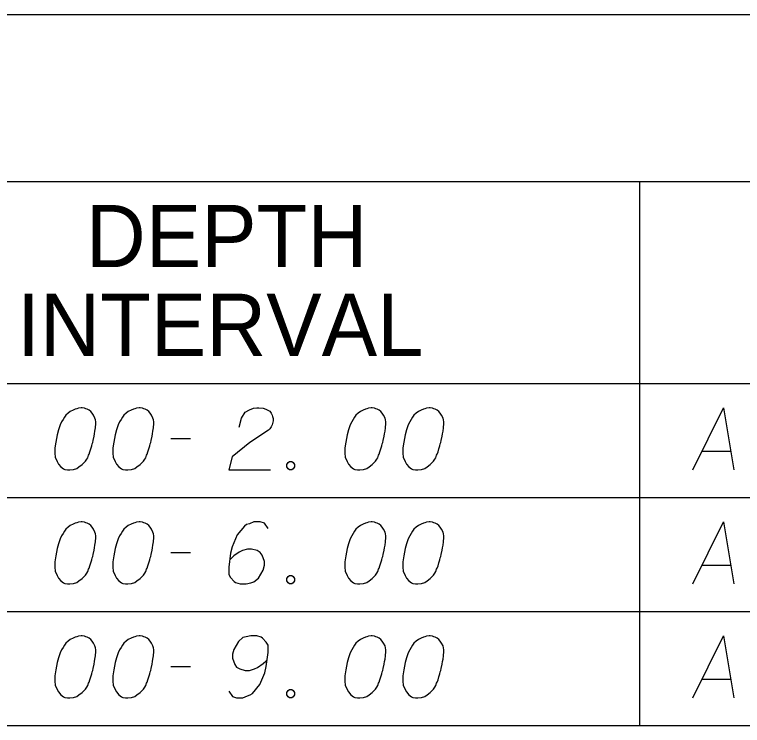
# Model space of a CAD drawing. Extents: x 2074207 to 2076812, y 516372 to 523312.
# Drawn here: x 2076396.8 to 2076453, y 520977.8 to 521032.7 of the extents above; entities that cross this region are included whole.
import ezdxf

# ---------------------------------------------------------------- set-up
doc = ezdxf.new("R2010")
doc.units = 0
for name, color, linetype in [('Prop DirtTable_ Soil Test Results - Outline (Major)', 7, 'Continuous'), ('Prop DirtTable_ Soil Test Results - Outline (Minor)', 7, 'Continuous'), ('Prop DirtTable_ Soil Test Results - Tx (Header - Small)', 7, 'Continuous'), ('Prop DirtTable_ Soil Test Results - Tx (Sample Data)', 7, 'Continuous')]:
    doc.layers.add(name, color=color, linetype=linetype)

msp = doc.modelspace()

# ---------------------------------------------------------------- linework, layer by layer
at = {"layer": 'Prop DirtTable_ Soil Test Results - Outline (Major)'}
for p, q in [((2076260.609, 521032.687), (2076811.903, 521032.687)), ((2076260.609, 521004.202), (2076811.903, 521004.202)), ((2076260.609, 521004.202), (2076811.903, 521004.202)), ((2076260.609, 520977.802), (2076811.903, 520977.802))]:
    msp.add_line(p, q, dxfattribs=at)
at = {"layer": 'Prop DirtTable_ Soil Test Results - Outline (Minor)'}
for p, q in [((2076260.609, 521019.802), (2076811.903, 521019.802)), ((2076445.062, 521019.802), (2076445.062, 520995.402)), ((2076260.609, 520995.402), (2076811.903, 520995.402)), ((2076260.609, 520995.402), (2076811.903, 520995.402)), ((2076445.063, 520995.402), (2076445.063, 520986.602)), ((2076260.609, 520986.602), (2076811.903, 520986.602)), ((2076260.609, 520986.602), (2076811.903, 520986.602)), ((2076445.063, 520986.602), (2076445.063, 520977.802)), ((2076260.609, 520977.802), (2076811.903, 520977.802))]:
    msp.add_line(p, q, dxfattribs=at)
at = {"layer": 'Prop DirtTable_ Soil Test Results - Tx (Sample Data)'}
for points in [[(2076402.018, 521002.33), (2076401.948, 521002.33), (2076401.736, 521002.292), (2076401.595, 521002.254), (2076401.489, 521002.217), (2076401.313, 521002.141), (2076401.101, 521002.028), (2076400.925, 521001.914), (2076400.748, 521001.763), (2076400.643, 521001.612), (2076400.537, 521001.423), (2076400.431, 521001.234), (2076400.325, 521001.007), (2076400.255, 521000.856), (2076400.184, 521000.629), (2076400.078, 521000.251), (2076399.972, 520999.684), (2076399.902, 520999.231), (2076399.902, 520998.815), (2076399.937, 520998.513), (2076400.078, 520998.173), (2076400.184, 520997.984), (2076400.36, 520997.757), (2076400.572, 520997.606), (2076400.678, 520997.568), (2076400.889, 520997.53), (2076401.066, 520997.53), (2076401.348, 520997.568), (2076401.595, 520997.643), (2076401.771, 520997.757), (2076402.018, 520997.946), (2076402.124, 520998.059), (2076402.265, 520998.21), (2076402.371, 520998.362), (2076402.442, 520998.475), (2076402.512, 520998.664), (2076402.547, 520998.739), (2076402.618, 520998.928), (2076402.689, 520999.155), (2076402.759, 520999.382), (2076402.794, 520999.533), (2076402.83, 520999.647), (2076402.865, 520999.798), (2076402.935, 521000.138), (2076402.971, 521000.327), (2076403.006, 521000.516), (2076403.041, 521000.78), (2076403.077, 521001.121), (2076403.077, 521001.234), (2076403.041, 521001.385), (2076403.006, 521001.536), (2076402.9, 521001.763), (2076402.794, 521001.914), (2076402.689, 521002.028), (2076402.547, 521002.141), (2076402.406, 521002.217), (2076402.3, 521002.254), (2076402.195, 521002.292), (2076402.018, 521002.33)], [(2076406.498, 521002.33), (2076406.428, 521002.33), (2076406.216, 521002.292), (2076406.075, 521002.254), (2076405.969, 521002.217), (2076405.793, 521002.141), (2076405.581, 521002.028), (2076405.405, 521001.914), (2076405.228, 521001.763), (2076405.123, 521001.612), (2076405.017, 521001.423), (2076404.911, 521001.234), (2076404.805, 521001.007), (2076404.735, 521000.856), (2076404.664, 521000.629), (2076404.558, 521000.251), (2076404.452, 520999.684), (2076404.382, 520999.231), (2076404.382, 520998.815), (2076404.417, 520998.513), (2076404.558, 520998.173), (2076404.664, 520997.984), (2076404.84, 520997.757), (2076405.052, 520997.606), (2076405.158, 520997.568), (2076405.369, 520997.53), (2076405.546, 520997.53), (2076405.828, 520997.568), (2076406.075, 520997.643), (2076406.251, 520997.757), (2076406.498, 520997.946), (2076406.604, 520998.059), (2076406.745, 520998.21), (2076406.851, 520998.362), (2076406.922, 520998.475), (2076406.992, 520998.664), (2076407.027, 520998.739), (2076407.098, 520998.928), (2076407.169, 520999.155), (2076407.239, 520999.382), (2076407.274, 520999.533), (2076407.31, 520999.647), (2076407.345, 520999.798), (2076407.415, 521000.138), (2076407.451, 521000.327), (2076407.486, 521000.516), (2076407.521, 521000.78), (2076407.557, 521001.121), (2076407.557, 521001.234), (2076407.521, 521001.385), (2076407.486, 521001.536), (2076407.38, 521001.763), (2076407.274, 521001.914), (2076407.169, 521002.028), (2076407.027, 521002.141), (2076406.886, 521002.217), (2076406.78, 521002.254), (2076406.675, 521002.292), (2076406.498, 521002.33)], [(2076414.153, 521000.818), (2076414.329, 521001.536), (2076414.612, 521001.99), (2076414.929, 521002.179), (2076415.247, 521002.292), (2076415.494, 521002.33), (2076415.67, 521002.33), (2076415.987, 521002.292), (2076416.199, 521002.217), (2076416.305, 521002.179), (2076416.517, 521002.065), (2076416.622, 521001.914), (2076416.693, 521001.763), (2076416.728, 521001.65), (2076416.763, 521001.499), (2076416.763, 521001.31), (2076416.728, 521001.121), (2076416.693, 521001.007), (2076416.622, 521000.856), (2076416.517, 521000.705), (2076416.411, 521000.591), (2076414.964, 520999.647), (2076413.589, 520998.55), (2076413.342, 520997.53), (2076416.552, 520997.53)], [(2076424.418, 521002.33), (2076424.348, 521002.33), (2076424.136, 521002.292), (2076423.995, 521002.254), (2076423.889, 521002.217), (2076423.713, 521002.141), (2076423.501, 521002.028), (2076423.325, 521001.914), (2076423.148, 521001.763), (2076423.043, 521001.612), (2076422.937, 521001.423), (2076422.831, 521001.234), (2076422.725, 521001.007), (2076422.655, 521000.856), (2076422.584, 521000.629), (2076422.478, 521000.251), (2076422.372, 520999.684), (2076422.302, 520999.231), (2076422.302, 520998.815), (2076422.337, 520998.513), (2076422.478, 520998.173), (2076422.584, 520997.984), (2076422.76, 520997.757), (2076422.972, 520997.606), (2076423.078, 520997.568), (2076423.289, 520997.53), (2076423.466, 520997.53), (2076423.748, 520997.568), (2076423.995, 520997.643), (2076424.171, 520997.757), (2076424.418, 520997.946), (2076424.524, 520998.059), (2076424.665, 520998.21), (2076424.771, 520998.362), (2076424.842, 520998.475), (2076424.912, 520998.664), (2076424.947, 520998.739), (2076425.018, 520998.928), (2076425.089, 520999.155), (2076425.159, 520999.382), (2076425.194, 520999.533), (2076425.23, 520999.647), (2076425.265, 520999.798), (2076425.335, 521000.138), (2076425.371, 521000.327), (2076425.406, 521000.516), (2076425.441, 521000.78), (2076425.477, 521001.121), (2076425.477, 521001.234), (2076425.441, 521001.385), (2076425.406, 521001.536), (2076425.3, 521001.763), (2076425.194, 521001.914), (2076425.089, 521002.028), (2076424.947, 521002.141), (2076424.806, 521002.217), (2076424.7, 521002.254), (2076424.595, 521002.292), (2076424.418, 521002.33)], [(2076428.898, 521002.33), (2076428.828, 521002.33), (2076428.616, 521002.292), (2076428.475, 521002.254), (2076428.369, 521002.217), (2076428.193, 521002.141), (2076427.981, 521002.028), (2076427.805, 521001.914), (2076427.628, 521001.763), (2076427.523, 521001.612), (2076427.417, 521001.423), (2076427.311, 521001.234), (2076427.205, 521001.007), (2076427.135, 521000.856), (2076427.064, 521000.629), (2076426.958, 521000.251), (2076426.852, 520999.684), (2076426.782, 520999.231), (2076426.782, 520998.815), (2076426.817, 520998.513), (2076426.958, 520998.173), (2076427.064, 520997.984), (2076427.24, 520997.757), (2076427.452, 520997.606), (2076427.558, 520997.568), (2076427.769, 520997.53), (2076427.946, 520997.53), (2076428.228, 520997.568), (2076428.475, 520997.643), (2076428.651, 520997.757), (2076428.898, 520997.946), (2076429.004, 520998.059), (2076429.145, 520998.21), (2076429.251, 520998.362), (2076429.322, 520998.475), (2076429.392, 520998.664), (2076429.427, 520998.739), (2076429.498, 520998.928), (2076429.569, 520999.155), (2076429.639, 520999.382), (2076429.674, 520999.533), (2076429.71, 520999.647), (2076429.745, 520999.798), (2076429.815, 521000.138), (2076429.851, 521000.327), (2076429.886, 521000.516), (2076429.921, 521000.78), (2076429.957, 521001.121), (2076429.957, 521001.234), (2076429.921, 521001.385), (2076429.886, 521001.536), (2076429.78, 521001.763), (2076429.674, 521001.914), (2076429.569, 521002.028), (2076429.427, 521002.141), (2076429.286, 521002.217), (2076429.18, 521002.254), (2076429.075, 521002.292), (2076428.898, 521002.33)], [(2076449.182, 520997.53), (2076451.545, 521002.33), (2076452.357, 520997.53)], [(2076408.862, 520999.949), (2076410.379, 520999.949)], [(2076449.887, 520998.966), (2076452.11, 520998.966)], [(2076418.033, 520998.173), (2076418.21, 520998.173), (2076418.316, 520998.097), (2076418.421, 520997.946), (2076418.421, 520997.757), (2076418.316, 520997.606), (2076418.21, 520997.53), (2076418.033, 520997.53), (2076417.928, 520997.606), (2076417.822, 520997.757), (2076417.822, 520997.946), (2076417.928, 520998.097), (2076418.033, 520998.173)], [(2076402.018, 520993.53), (2076401.948, 520993.53), (2076401.736, 520993.492), (2076401.595, 520993.454), (2076401.489, 520993.417), (2076401.313, 520993.341), (2076401.101, 520993.228), (2076400.925, 520993.114), (2076400.748, 520992.963), (2076400.643, 520992.812), (2076400.537, 520992.623), (2076400.431, 520992.434), (2076400.325, 520992.207), (2076400.255, 520992.056), (2076400.184, 520991.829), (2076400.078, 520991.451), (2076399.972, 520990.884), (2076399.902, 520990.431), (2076399.902, 520990.015), (2076399.937, 520989.713), (2076400.078, 520989.373), (2076400.184, 520989.184), (2076400.36, 520988.957), (2076400.572, 520988.806), (2076400.678, 520988.768), (2076400.889, 520988.73), (2076401.066, 520988.73), (2076401.348, 520988.768), (2076401.595, 520988.843), (2076401.771, 520988.957), (2076402.018, 520989.146), (2076402.124, 520989.259), (2076402.265, 520989.41), (2076402.371, 520989.562), (2076402.442, 520989.675), (2076402.512, 520989.864), (2076402.547, 520989.939), (2076402.618, 520990.128), (2076402.689, 520990.355), (2076402.759, 520990.582), (2076402.794, 520990.733), (2076402.83, 520990.847), (2076402.865, 520990.998), (2076402.935, 520991.338), (2076402.971, 520991.527), (2076403.006, 520991.716), (2076403.041, 520991.98), (2076403.077, 520992.321), (2076403.077, 520992.434), (2076403.041, 520992.585), (2076403.006, 520992.736), (2076402.9, 520992.963), (2076402.794, 520993.114), (2076402.689, 520993.228), (2076402.547, 520993.341), (2076402.406, 520993.417), (2076402.3, 520993.454), (2076402.195, 520993.492), (2076402.018, 520993.53)], [(2076406.498, 520993.53), (2076406.428, 520993.53), (2076406.216, 520993.492), (2076406.075, 520993.454), (2076405.969, 520993.417), (2076405.793, 520993.341), (2076405.581, 520993.228), (2076405.405, 520993.114), (2076405.228, 520992.963), (2076405.123, 520992.812), (2076405.017, 520992.623), (2076404.911, 520992.434), (2076404.805, 520992.207), (2076404.735, 520992.056), (2076404.664, 520991.829), (2076404.558, 520991.451), (2076404.452, 520990.884), (2076404.382, 520990.431), (2076404.382, 520990.015), (2076404.417, 520989.713), (2076404.558, 520989.373), (2076404.664, 520989.184), (2076404.84, 520988.957), (2076405.052, 520988.806), (2076405.158, 520988.768), (2076405.369, 520988.73), (2076405.546, 520988.73), (2076405.828, 520988.768), (2076406.075, 520988.843), (2076406.251, 520988.957), (2076406.498, 520989.146), (2076406.604, 520989.259), (2076406.745, 520989.41), (2076406.851, 520989.562), (2076406.922, 520989.675), (2076406.992, 520989.864), (2076407.027, 520989.939), (2076407.098, 520990.128), (2076407.169, 520990.355), (2076407.239, 520990.582), (2076407.274, 520990.733), (2076407.31, 520990.847), (2076407.345, 520990.998), (2076407.415, 520991.338), (2076407.451, 520991.527), (2076407.486, 520991.716), (2076407.521, 520991.98), (2076407.557, 520992.321), (2076407.557, 520992.434), (2076407.521, 520992.585), (2076407.486, 520992.736), (2076407.38, 520992.963), (2076407.274, 520993.114), (2076407.169, 520993.228), (2076407.027, 520993.341), (2076406.886, 520993.417), (2076406.78, 520993.454), (2076406.675, 520993.492), (2076406.498, 520993.53)], [(2076416.375, 520993.001), (2076416.093, 520993.417), (2076415.776, 520993.53), (2076415.282, 520993.53), (2076414.929, 520993.379), (2076414.718, 520993.303), (2076414.541, 520993.19), (2076413.977, 520992.51), (2076413.589, 520991.602), (2076413.483, 520991.111), (2076413.342, 520990.015), (2076413.342, 520989.448), (2076413.483, 520989.221), (2076413.765, 520988.919), (2076413.871, 520988.843), (2076414.224, 520988.73), (2076414.682, 520988.73), (2076415.035, 520988.806), (2076415.282, 520988.881), (2076415.635, 520989.184), (2076415.987, 520989.788), (2076416.093, 520990.166), (2076416.093, 520990.469), (2076415.917, 520990.96), (2076415.776, 520991.149), (2076415.529, 520991.3), (2076415.106, 520991.413), (2076414.788, 520991.413), (2076414.4, 520991.3), (2076414.153, 520991.187), (2076413.73, 520990.884), (2076413.518, 520990.695), (2076413.412, 520990.582)], [(2076424.418, 520993.53), (2076424.348, 520993.53), (2076424.136, 520993.492), (2076423.995, 520993.454), (2076423.889, 520993.417), (2076423.713, 520993.341), (2076423.501, 520993.228), (2076423.325, 520993.114), (2076423.148, 520992.963), (2076423.043, 520992.812), (2076422.937, 520992.623), (2076422.831, 520992.434), (2076422.725, 520992.207), (2076422.655, 520992.056), (2076422.584, 520991.829), (2076422.478, 520991.451), (2076422.372, 520990.884), (2076422.302, 520990.431), (2076422.302, 520990.015), (2076422.337, 520989.713), (2076422.478, 520989.373), (2076422.584, 520989.184), (2076422.76, 520988.957), (2076422.972, 520988.806), (2076423.078, 520988.768), (2076423.289, 520988.73), (2076423.466, 520988.73), (2076423.748, 520988.768), (2076423.995, 520988.843), (2076424.171, 520988.957), (2076424.418, 520989.146), (2076424.524, 520989.259), (2076424.665, 520989.41), (2076424.771, 520989.562), (2076424.842, 520989.675), (2076424.912, 520989.864), (2076424.947, 520989.939), (2076425.018, 520990.128), (2076425.089, 520990.355), (2076425.159, 520990.582), (2076425.194, 520990.733), (2076425.23, 520990.847), (2076425.265, 520990.998), (2076425.335, 520991.338), (2076425.371, 520991.527), (2076425.406, 520991.716), (2076425.441, 520991.98), (2076425.477, 520992.321), (2076425.477, 520992.434), (2076425.441, 520992.585), (2076425.406, 520992.736), (2076425.3, 520992.963), (2076425.194, 520993.114), (2076425.089, 520993.228), (2076424.947, 520993.341), (2076424.806, 520993.417), (2076424.7, 520993.454), (2076424.595, 520993.492), (2076424.418, 520993.53)], [(2076428.898, 520993.53), (2076428.828, 520993.53), (2076428.616, 520993.492), (2076428.475, 520993.454), (2076428.369, 520993.417), (2076428.193, 520993.341), (2076427.981, 520993.228), (2076427.805, 520993.114), (2076427.628, 520992.963), (2076427.523, 520992.812), (2076427.417, 520992.623), (2076427.311, 520992.434), (2076427.205, 520992.207), (2076427.135, 520992.056), (2076427.064, 520991.829), (2076426.958, 520991.451), (2076426.852, 520990.884), (2076426.782, 520990.431), (2076426.782, 520990.015), (2076426.817, 520989.713), (2076426.958, 520989.373), (2076427.064, 520989.184), (2076427.24, 520988.957), (2076427.452, 520988.806), (2076427.558, 520988.768), (2076427.769, 520988.73), (2076427.946, 520988.73), (2076428.228, 520988.768), (2076428.475, 520988.843), (2076428.651, 520988.957), (2076428.898, 520989.146), (2076429.004, 520989.259), (2076429.145, 520989.41), (2076429.251, 520989.562), (2076429.322, 520989.675), (2076429.392, 520989.864), (2076429.427, 520989.939), (2076429.498, 520990.128), (2076429.569, 520990.355), (2076429.639, 520990.582), (2076429.674, 520990.733), (2076429.71, 520990.847), (2076429.745, 520990.998), (2076429.815, 520991.338), (2076429.851, 520991.527), (2076429.886, 520991.716), (2076429.921, 520991.98), (2076429.957, 520992.321), (2076429.957, 520992.434), (2076429.921, 520992.585), (2076429.886, 520992.736), (2076429.78, 520992.963), (2076429.674, 520993.114), (2076429.569, 520993.228), (2076429.427, 520993.341), (2076429.286, 520993.417), (2076429.18, 520993.454), (2076429.075, 520993.492), (2076428.898, 520993.53)], [(2076449.182, 520988.73), (2076451.545, 520993.53), (2076452.357, 520988.73)], [(2076408.862, 520991.149), (2076410.379, 520991.149)], [(2076449.887, 520990.166), (2076452.11, 520990.166)], [(2076418.033, 520989.373), (2076418.21, 520989.373), (2076418.316, 520989.297), (2076418.421, 520989.146), (2076418.421, 520988.957), (2076418.316, 520988.806), (2076418.21, 520988.73), (2076418.033, 520988.73), (2076417.928, 520988.806), (2076417.822, 520988.957), (2076417.822, 520989.146), (2076417.928, 520989.297), (2076418.033, 520989.373)], [(2076402.018, 520984.73), (2076401.948, 520984.73), (2076401.736, 520984.692), (2076401.595, 520984.654), (2076401.489, 520984.617), (2076401.313, 520984.541), (2076401.101, 520984.428), (2076400.925, 520984.314), (2076400.748, 520984.163), (2076400.643, 520984.012), (2076400.537, 520983.823), (2076400.431, 520983.634), (2076400.325, 520983.407), (2076400.255, 520983.256), (2076400.184, 520983.029), (2076400.078, 520982.651), (2076399.972, 520982.084), (2076399.902, 520981.631), (2076399.902, 520981.215), (2076399.937, 520980.913), (2076400.078, 520980.573), (2076400.184, 520980.384), (2076400.36, 520980.157), (2076400.572, 520980.006), (2076400.678, 520979.968), (2076400.889, 520979.93), (2076401.066, 520979.93), (2076401.348, 520979.968), (2076401.595, 520980.043), (2076401.771, 520980.157), (2076402.018, 520980.346), (2076402.124, 520980.459), (2076402.265, 520980.61), (2076402.371, 520980.762), (2076402.442, 520980.875), (2076402.512, 520981.064), (2076402.547, 520981.139), (2076402.618, 520981.328), (2076402.689, 520981.555), (2076402.759, 520981.782), (2076402.794, 520981.933), (2076402.83, 520982.047), (2076402.865, 520982.198), (2076402.935, 520982.538), (2076402.971, 520982.727), (2076403.006, 520982.916), (2076403.041, 520983.18), (2076403.077, 520983.521), (2076403.077, 520983.634), (2076403.041, 520983.785), (2076403.006, 520983.936), (2076402.9, 520984.163), (2076402.794, 520984.314), (2076402.689, 520984.428), (2076402.547, 520984.541), (2076402.406, 520984.617), (2076402.3, 520984.654), (2076402.195, 520984.692), (2076402.018, 520984.73)], [(2076406.498, 520984.73), (2076406.428, 520984.73), (2076406.216, 520984.692), (2076406.075, 520984.654), (2076405.969, 520984.617), (2076405.793, 520984.541), (2076405.581, 520984.428), (2076405.405, 520984.314), (2076405.228, 520984.163), (2076405.123, 520984.012), (2076405.017, 520983.823), (2076404.911, 520983.634), (2076404.805, 520983.407), (2076404.735, 520983.256), (2076404.664, 520983.029), (2076404.558, 520982.651), (2076404.452, 520982.084), (2076404.382, 520981.631), (2076404.382, 520981.215), (2076404.417, 520980.913), (2076404.558, 520980.573), (2076404.664, 520980.384), (2076404.84, 520980.157), (2076405.052, 520980.006), (2076405.158, 520979.968), (2076405.369, 520979.93), (2076405.546, 520979.93), (2076405.828, 520979.968), (2076406.075, 520980.043), (2076406.251, 520980.157), (2076406.498, 520980.346), (2076406.604, 520980.459), (2076406.745, 520980.61), (2076406.851, 520980.762), (2076406.922, 520980.875), (2076406.992, 520981.064), (2076407.027, 520981.139), (2076407.098, 520981.328), (2076407.169, 520981.555), (2076407.239, 520981.782), (2076407.274, 520981.933), (2076407.31, 520982.047), (2076407.345, 520982.198), (2076407.415, 520982.538), (2076407.451, 520982.727), (2076407.486, 520982.916), (2076407.521, 520983.18), (2076407.557, 520983.521), (2076407.557, 520983.634), (2076407.521, 520983.785), (2076407.486, 520983.936), (2076407.38, 520984.163), (2076407.274, 520984.314), (2076407.169, 520984.428), (2076407.027, 520984.541), (2076406.886, 520984.617), (2076406.78, 520984.654), (2076406.675, 520984.692), (2076406.498, 520984.73)], [(2076413.342, 520980.459), (2076413.624, 520980.043), (2076413.941, 520979.93), (2076414.435, 520979.93), (2076414.788, 520980.081), (2076415, 520980.157), (2076415.176, 520980.27), (2076415.74, 520980.95), (2076416.129, 520981.858), (2076416.234, 520982.349), (2076416.375, 520983.445), (2076416.375, 520984.012), (2076416.234, 520984.239), (2076415.952, 520984.541), (2076415.846, 520984.617), (2076415.494, 520984.73), (2076415.035, 520984.73), (2076414.682, 520984.654), (2076414.435, 520984.579), (2076414.083, 520984.276), (2076413.73, 520983.672), (2076413.624, 520983.294), (2076413.624, 520982.991), (2076413.8, 520982.5), (2076413.941, 520982.311), (2076414.188, 520982.16), (2076414.612, 520982.047), (2076414.929, 520982.047), (2076415.317, 520982.16), (2076415.564, 520982.273), (2076415.987, 520982.576), (2076416.199, 520982.765), (2076416.305, 520982.878)], [(2076424.418, 520984.73), (2076424.348, 520984.73), (2076424.136, 520984.692), (2076423.995, 520984.654), (2076423.889, 520984.617), (2076423.713, 520984.541), (2076423.501, 520984.428), (2076423.325, 520984.314), (2076423.148, 520984.163), (2076423.043, 520984.012), (2076422.937, 520983.823), (2076422.831, 520983.634), (2076422.725, 520983.407), (2076422.655, 520983.256), (2076422.584, 520983.029), (2076422.478, 520982.651), (2076422.372, 520982.084), (2076422.302, 520981.631), (2076422.302, 520981.215), (2076422.337, 520980.913), (2076422.478, 520980.573), (2076422.584, 520980.384), (2076422.76, 520980.157), (2076422.972, 520980.006), (2076423.078, 520979.968), (2076423.289, 520979.93), (2076423.466, 520979.93), (2076423.748, 520979.968), (2076423.995, 520980.043), (2076424.171, 520980.157), (2076424.418, 520980.346), (2076424.524, 520980.459), (2076424.665, 520980.61), (2076424.771, 520980.762), (2076424.842, 520980.875), (2076424.912, 520981.064), (2076424.947, 520981.139), (2076425.018, 520981.328), (2076425.089, 520981.555), (2076425.159, 520981.782), (2076425.194, 520981.933), (2076425.23, 520982.047), (2076425.265, 520982.198), (2076425.335, 520982.538), (2076425.371, 520982.727), (2076425.406, 520982.916), (2076425.441, 520983.18), (2076425.477, 520983.521), (2076425.477, 520983.634), (2076425.441, 520983.785), (2076425.406, 520983.936), (2076425.3, 520984.163), (2076425.194, 520984.314), (2076425.089, 520984.428), (2076424.947, 520984.541), (2076424.806, 520984.617), (2076424.7, 520984.654), (2076424.595, 520984.692), (2076424.418, 520984.73)], [(2076428.898, 520984.73), (2076428.828, 520984.73), (2076428.616, 520984.692), (2076428.475, 520984.654), (2076428.369, 520984.617), (2076428.193, 520984.541), (2076427.981, 520984.428), (2076427.805, 520984.314), (2076427.628, 520984.163), (2076427.523, 520984.012), (2076427.417, 520983.823), (2076427.311, 520983.634), (2076427.205, 520983.407), (2076427.135, 520983.256), (2076427.064, 520983.029), (2076426.958, 520982.651), (2076426.852, 520982.084), (2076426.782, 520981.631), (2076426.782, 520981.215), (2076426.817, 520980.913), (2076426.958, 520980.573), (2076427.064, 520980.384), (2076427.24, 520980.157), (2076427.452, 520980.006), (2076427.558, 520979.968), (2076427.769, 520979.93), (2076427.946, 520979.93), (2076428.228, 520979.968), (2076428.475, 520980.043), (2076428.651, 520980.157), (2076428.898, 520980.346), (2076429.004, 520980.459), (2076429.145, 520980.61), (2076429.251, 520980.762), (2076429.322, 520980.875), (2076429.392, 520981.064), (2076429.427, 520981.139), (2076429.498, 520981.328), (2076429.569, 520981.555), (2076429.639, 520981.782), (2076429.674, 520981.933), (2076429.71, 520982.047), (2076429.745, 520982.198), (2076429.815, 520982.538), (2076429.851, 520982.727), (2076429.886, 520982.916), (2076429.921, 520983.18), (2076429.957, 520983.521), (2076429.957, 520983.634), (2076429.921, 520983.785), (2076429.886, 520983.936), (2076429.78, 520984.163), (2076429.674, 520984.314), (2076429.569, 520984.428), (2076429.427, 520984.541), (2076429.286, 520984.617), (2076429.18, 520984.654), (2076429.075, 520984.692), (2076428.898, 520984.73)], [(2076449.182, 520979.93), (2076451.545, 520984.73), (2076452.357, 520979.93)], [(2076408.862, 520982.349), (2076410.379, 520982.349)], [(2076449.887, 520981.366), (2076452.11, 520981.366)], [(2076418.033, 520980.573), (2076418.21, 520980.573), (2076418.316, 520980.497), (2076418.421, 520980.346), (2076418.421, 520980.157), (2076418.316, 520980.006), (2076418.21, 520979.93), (2076418.033, 520979.93), (2076417.928, 520980.006), (2076417.822, 520980.157), (2076417.822, 520980.346), (2076417.928, 520980.497), (2076418.033, 520980.573)]]:
    msp.add_lwpolyline(points, dxfattribs=at)

# ---------------------------------------------------------------- texts
at = {"layer": 'Prop DirtTable_ Soil Test Results - Tx (Header - Small)'}
for s, p in [('DEPTH', (2076402.289, 521013.188)), ('INTERVAL', (2076396.977, 521006.331))]:
    msp.add_text(s, height=4.8, dxfattribs=at).set_placement(p)

doc.saveas('drawing.dxf')
